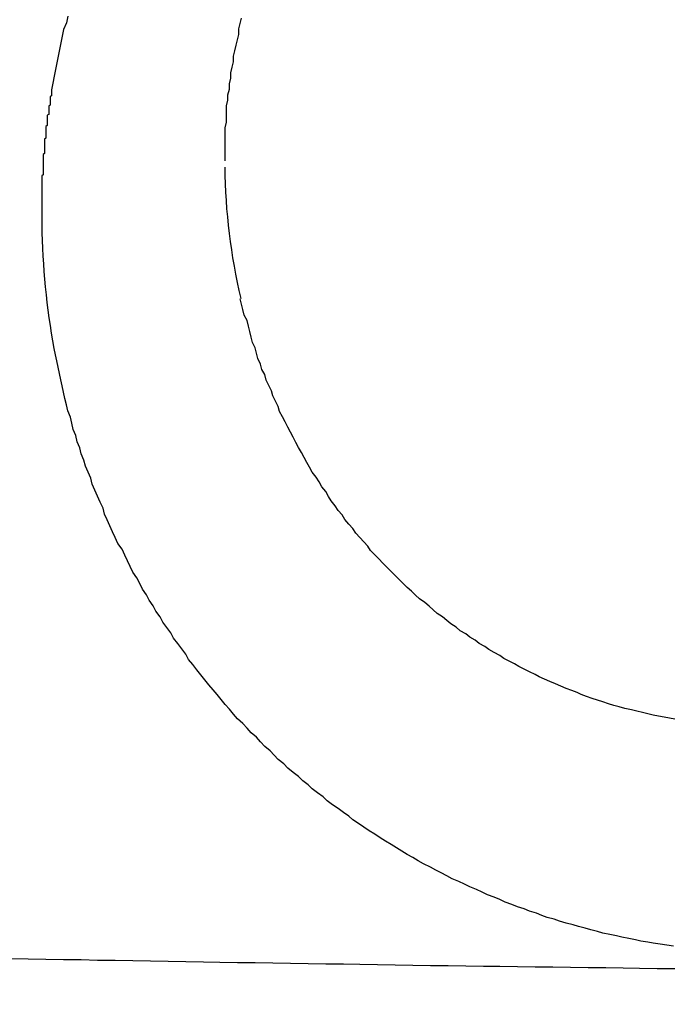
# Model space of a CAD drawing. Header units: millimetres. Extents: x -604189 to 881711, y -381903 to -7297.
# Tile 691 of 1056: x -572273.39 to -572268.6, y -161879.23 to -161871.98. Entities that reach past the tile are written whole.
import ezdxf

# ---------------------------------------------------------------- set-up
doc = ezdxf.new("R2010")
doc.units = ezdxf.units.MM
doc.header["$LTSCALE"] = 100
doc.linetypes.add('0.5_0.5', pattern=[1, 0.5, -0.5])
doc.linetypes.add('ACAD_ISO04W100', pattern=[30.5, 24, -3, 0.5, -3])
doc.layers.get('Defpoints').update_dxf_attribs({"color": 30})
doc.layers.add('OPIS', color=7, linetype='Continuous')
doc.layers.add('strop osie', color=80, linetype='ACAD_ISO04W100', lineweight=5)
doc.styles.get("Standard").update_dxf_attribs({"font": 'romans.shx', "width": 0.5})
doc.dimstyles.new('1 50', dxfattribs={"dimtxt": 150, "dimasz": 80, "dimexe": 1, "dimexo": 1, "dimgap": 20, "dimtad": 1, "dimdec": 0, "dimlfac": 0.1, "dimtxsty": 'Standard', "dimblk": 'ARCHTICK', "dimcen": 200, "dimclrd": 2, "dimadec": 1, "dimazin": 0, "dimtfac": 1, "dimtdec": 0, "dimtmove": 0, "dimatfit": 3, "dimldrblk": 'ARCHTICK', "dimfxl": 120, "dimfxlon": 1, "dimtfill": 1, "dimarcsym": 0})

# ---------------------------------------------------------------- blocks, each defined once
blk = doc.blocks.new('_ArchTick')
at = {"layer": 'strop osie', "color": 0, "const_width": 0.15}
blk.add_lwpolyline([(-0.5, -0.5), (0.5, 0.5)], dxfattribs=at)
blk = doc.blocks.new('*D3294')
at = {"layer": 'Defpoints', "color": 0, "linetype": 'ByBlock', "lineweight": 5, "transparency": 16777216}
for p in [(-595783.1257, -159420.3032), (-593748.9238, -159420.3032), (-552118.9353, -179940.3025)]:
    blk.add_point(p, dxfattribs=at)
at = {"layer": 'OPIS', "color": 0, "linetype": 'Continuous', "lineweight": -2, "transparency": 16777216}
for p, q in [((-595723.1257, -159420.3032), (-595784.1257, -159420.3032)), ((-595723.1257, -179940.3025), (-595784.1257, -179940.3025))]:
    blk.add_line(p, q, dxfattribs=at)
at = {"layer": 'OPIS', "color": 2, "lineweight": -2, "transparency": 16777216}
blk.add_line((-595783.1257, -179940.3025), (-595783.1257, -159420.3032), dxfattribs=at)
at = {"layer": 'OPIS', "color": 2, "linetype": 'ByBlock', "lineweight": -2, "transparency": 16777216, "xscale": 80, "yscale": 80, "zscale": 80}
for p, rotation in [((-595783.1257, -159420.3032), 90), ((-595783.1257, -179940.3025), 270)]:
    blk.add_blockref('_ArchTick', p, dxfattribs=dict(at, rotation=rotation))
at = {"layer": 'OPIS', "color": 0, "linetype": 'ByBlock', "lineweight": 13, "transparency": 16777216, "insert": (-595878.1257, -169680.3029), "char_height": 150, "attachment_point": 5, "rotation": 90, "bg_fill": 3, "box_fill_scale": 1.1, "bg_fill_color": 256, "bg_fill_true_color": 13158600, "bg_fill_transparency": 0}
blk.add_mtext('2052', dxfattribs=at)

msp = doc.modelspace()

# ---------------------------------------------------------------- hatches: boundary and pattern name
at = {"layer": 'OPIS', "linetype": 'ByBlock', "lineweight": 9}
h = msp.add_hatch(dxfattribs=at)
h.set_pattern_fill('ANSI37', color=0, scale=120, angle=45)
h.set_pattern_definition([(90, (-306927.96, 32475.8), (-381, 0), []), (180, (-306927.96, 32475.8), (-6e-14, -381), [])])
h.paths.add_polyline_path([(-564958.9143, -172987.7849), (-564958.9143, -172265.2915), (-565588.9143, -172265.2914), (-565588.9143, -172265.2915), (-565628.9143, -172265.2915), (-565628.9143, -172420.3002), (-565928.9143, -172420.3002), (-565928.9143, -172265.2933), (-565968.9143, -172265.2933), (-566598.9143, -172265.2933), (-566598.9143, -172987.7915, -0.414214), (-566255.9777, -173330.7281, -0.414052), (-566598.725, -173673.6646), (-564960.2013, -173673.6557, -0.413115), (-565301.8509, -173330.7215, -0.414214)])
h.paths.add_polyline_path([(-563317.8525, -172270.2851), (-563958.9143, -172270.2851), (-563958.9143, -172270.2852), (-563998.9143, -172270.2852), (-563998.9143, -172420.3002), (-564288.9143, -172420.3002), (-564288.9143, -172265.2915), (-564328.9143, -172265.2915), (-564958.9143, -172265.2915), (-564958.9143, -172987.7849, -0.414214), (-564615.9777, -173330.7215, -0.414052), (-564958.725, -173673.6581), (-563319.8686, -173673.6588, -0.412493), (-563660.7891, -173330.7281, -0.414214), (-563317.8525, -172987.7915)])
h.paths.add_polyline_path([(-562443.9214, -172420.3002), (-562658.9143, -172420.3002), (-562658.9143, -172270.2852), (-562698.9143, -172270.2852), (-563317.8525, -172270.2851), (-563317.8525, -172987.7915, -0.414214), (-562974.9159, -173330.7281, -0.414052), (-563317.6632, -173673.6646), (-562443.9208, -173685.5043)])
h.paths.add_polyline_path([(-562030.3967, -172946.8353, -0.330214), (-561835.8206, -172684.34, -0.155268), (-561986.9735, -172216.9478, -0.443866), (-562283.9735, -172485.5944), (-562283.9735, -172198.9478), (-562289.8235, -172198.9478), (-562289.8235, -172161.1478), (-562318.9235, -172161.1478), (-562318.9235, -172420.3002), (-562443.9214, -172420.3002), (-562443.9208, -173690.9055), (-562060.9282, -173690.6941), (-562060.9282, -173828.803), (-561442.163, -173828.803), (-561440.5975, -173828.0414), (-561440.5975, -173828.803), (-560917.6142, -173828.803), (-560910.3064, -172420.3002), (-561118.9235, -172420.3002), (-561118.9235, -172161.1478), (-561141.4235, -172161.1478), (-561141.4235, -172207.9478), (-561147.2735, -172207.9478), (-561147.2735, -173026.4977, -0.106281), (-561482.3728, -172966.0639, -0.965528)])
h.paths.add_polyline_path([(-569358.9142, -172147.2979), (-569368.9142, -172147.2979), (-569368.9142, -172152.2979), (-569358.9142, -172420.3002)], flags=16)
h.paths.add_polyline_path([(-569434.4142, -172167.5659), (-569436.6843, -172167.0368, -0.348623), (-569444.4142, -172157.2979, -0.414214), (-569434.4142, -172147.2979), (-569432.9142, -172147.2979), (-569432.9142, -172137.2979), (-569412.9142, -172137.2979), (-569412.9142, -172095.2979), (-569358.9142, -172095.2979), (-569358.9142, -172147.2979), (-569368.9142, -172152.2979)], flags=16)
h.paths.add_polyline_path([(-569444.4142, -172157.2979, -1), (-569424.4142, -172157.2979, -0.414214), (-569434.4142, -172167.2979), (-569434.4142, -172167.5659), (-569432.1441, -172167.0368, -0.482996)], flags=16)
h.paths.add_polyline_path([(-570317.7645, -172888.1592, -1), (-569769.0659, -172888.1592, -1)], flags=16)
h.paths.add_polyline_path([(-566598.9143, -172265.2933), (-567228.9143, -172265.2932), (-567228.9143, -172265.2933), (-567268.9143, -172265.2933), (-567268.9143, -172420.3002), (-567568.9143, -172420.3002), (-567568.9143, -172265.2915), (-567608.9143, -172265.2915), (-568238.9143, -172265.2915), (-568238.9143, -172987.7885, -0.414214), (-567895.9777, -173330.7251, -1), (-568581.8509, -173330.7251, -0.414214), (-568238.9143, -172987.7885), (-568238.9143, -172265.2915), (-568868.9143, -172265.2914), (-568868.9143, -172265.2915), (-568908.9143, -172265.2915), (-568908.9143, -172420.3002), (-569233.9141, -172420.3002), (-569233.9134, -173827.2149), (-569188.9292, -173827.1901), (-569188.9293, -173694.6285), (-566598.725, -173673.6646, -0.414375), (-566941.8509, -173330.7281, -0.414214), (-566598.9143, -172987.7915)])
h.paths.add_polyline_path([(-572120.7861, -158265.6153), (-571320.7905, -158262.9469), (-571633.0051, -158577.2512, -0.297068), (-571469.4557, -158828.2311, -0.419695), (-571748.9289, -159102.5325), (-571748.9289, -159611.059), (-571275.7133, -159611.059), (-571214.4289, -159611.059), (-571192.4289, -159611.059), (-571148.4289, -159611.059), (-571148.4289, -159601.059), (-571085.4289, -159601.059), (-570335.9416, -159605.1091), (-570335.9416, -159420.3032), (-569233.9208, -159420.3032), (-569233.9215, -158097.4441), (-574223.9215, -158097.4441), (-574223.9208, -159420.3032), (-573158.9289, -159420.3032), (-573158.9289, -159611.059), (-573086.9289, -159611.059), (-572477.4289, -159612.0718), (-572477.4289, -159611.059), (-572455.4289, -159611.059), (-572411.4289, -159611.059), (-572411.4289, -159601.059), (-572348.4289, -159601.059), (-571748.9289, -159603.4504), (-571748.9289, -159102.5325, -0.408754), (-572018.1543, -158828.2311, -0.334215), (-571819.7867, -158564.6134)])
h.paths.add_polyline_path([(-571515.0355, -159592.3663), (-571515.3386, -159252.6666), (-571963.1147, -159253.0661), (-571962.8116, -159592.7658)], flags=24)
h.paths.add_polyline_path([(-571705.0614, -158166.8814), (-571705.0614, -157654.1195), (-571945.0614, -157654.1195), (-571945.0614, -158166.8814)], flags=9)
h.paths.add_polyline_path([(-563090.358, -172828.2202), (-563090.6671, -172481.8492), (-563538.4432, -172482.2487), (-563538.1341, -172828.6197)], flags=9)
h.paths.add_polyline_path([(-561529.7772, -172649.9897), (-561530.0862, -172303.6187), (-561977.8623, -172304.0182), (-561977.5533, -172650.3892)], flags=25)
h.paths.add_polyline_path([(-561455.9618, -173757.5308), (-561455.9618, -174270.2927), (-561215.9618, -174270.2927), (-561215.9618, -173757.5308)], flags=9)
h.paths.add_polyline_path([(-569817.151, -172584.6424), (-569817.454, -172244.9427), (-570265.2301, -172245.3422), (-570264.927, -172585.0419)], flags=24)
h.paths.add_polyline_path([(-570193.4152, -172731.4925), (-570193.4152, -173044.8258), (-569893.4152, -173044.8258), (-569893.4152, -172731.4925)], flags=8)
h.paths.add_polyline_path([(-570746.5628, -173757.5308), (-570746.5628, -174270.2927), (-570506.5628, -174270.2927), (-570506.5628, -173757.5308)], flags=9)
h.paths.add_polyline_path([(-570778.7826, -172791.6893), (-570246.6398, -172791.6893), (-570246.6398, -172566.6893), (-570778.7826, -172566.6893)], flags=24)
h.paths.add_polyline_path([(-572214.9647, -173241.7514), (-569885.679, -173241.7514), (-569885.679, -172973.8943), (-572214.9647, -172973.8943)], flags=24)
edge = h.paths.add_edge_path()
edge.add_line((-569358.9142, -172220.2973), (-569358.9142, -171970.3002))
edge.add_line((-569358.9142, -171970.3002), (-572181.9015, -171970.3002))
edge.add_line((-572181.9015, -171970.3002), (-572181.9015, -172095.2979))
edge.add_line((-572181.9015, -172095.2979), (-572109.9015, -172095.2979))
edge.add_line((-572109.9015, -172095.2979), (-572048.617, -172095.2979))
edge.add_line((-572048.617, -172095.2979), (-571561.6859, -172095.2979))
edge.add_line((-571561.6859, -172095.2979), (-571500.4015, -172095.2979))
edge.add_line((-571500.4015, -172095.2979), (-571478.4015, -172095.2979))
edge.add_line((-571478.4015, -172095.2979), (-571456.4015, -172095.2979))
edge.add_line((-571456.4015, -172095.2979), (-571395.117, -172095.2979))
edge.add_line((-571395.117, -172095.2979), (-570908.1987, -172095.2979))
edge.add_line((-570908.1987, -172095.2979), (-570846.9142, -172095.2979))
edge.add_line((-570846.9142, -172095.2979), (-570774.9142, -172095.2979))
edge.add_line((-570774.9142, -172095.2979), (-570728.9142, -172095.2979))
edge.add_line((-570728.9142, -172095.2979), (-570728.9142, -172085.2979))
edge.add_line((-570728.9142, -172085.2979), (-570665.9142, -172085.2979))
edge.add_line((-570665.9142, -172085.2979), (-569465.9142, -172095.2979))
edge.add_line((-569465.9142, -172095.2979), (-570268.581, -172095.2979))
edge.add_line((-570268.581, -172095.2979), (-570268.581, -172119.7979))
edge.add_line((-570268.581, -172119.7979), (-570197.581, -172119.7979))
edge.add_line((-570197.581, -172119.7979), (-569593.1987, -172119.7979))
edge.add_line((-569593.1987, -172119.7979), (-569516.9142, -172119.7979))
edge.add_line((-569516.9142, -172119.7979), (-569516.9142, -172139.7979))
edge.add_line((-569516.9142, -172139.7979), (-569593.1987, -172139.7979))
edge.add_line((-569593.1987, -172139.7979), (-570228.9142, -172139.7979))
edge.add_line((-570228.9142, -172139.7979), (-570268.581, -172139.7979))
edge.add_line((-570268.581, -172139.7979), (-570268.581, -172147.2979))
edge.add_line((-570268.581, -172147.2979), (-570288.581, -172147.2979))
edge.add_line((-570288.581, -172147.2979), (-570367.581, -172147.2979))
edge.add_arc((-570667.4142, -172157.2979), 300, -95.73917, 1.910213, ccw=False)
edge.add_line((-570697.4142, -172455.7941), (-570697.4142, -172167.5659))
edge.add_line((-570697.4142, -172167.5659), (-570772.9142, -172149.9669))
edge.add_line((-570772.9142, -172149.9669), (-570772.9142, -172147.2979))
edge.add_line((-570772.9142, -172147.2979), (-570846.9142, -172147.2979))
edge.add_line((-570846.9142, -172147.2979), (-570908.1987, -172147.2979))
edge.add_line((-570908.1987, -172147.2979), (-571395.117, -172147.2979))
edge.add_line((-571395.117, -172147.2979), (-571456.4015, -172147.2979))
edge.add_line((-571456.4015, -172147.2979), (-571478.4015, -172147.2979))
edge.add_line((-571478.4015, -172147.2979), (-571500.4015, -172147.2979))
edge.add_line((-571500.4015, -172147.2979), (-571561.6859, -172147.2979))
edge.add_line((-571561.6859, -172147.2979), (-572048.617, -172147.2979))
edge.add_line((-572048.617, -172147.2979), (-572109.9015, -172147.2979))
edge.add_line((-572109.9015, -172147.2979), (-572181.9015, -172147.2979))
edge.add_line((-572181.9015, -172147.2979), (-572181.9015, -172420.3002))
edge.add_line((-572181.9015, -172420.3002), (-572288.93, -172420.3002))
edge.add_line((-572288.93, -172420.3002), (-572288.9292, -173828.9012))
edge.add_line((-572288.9292, -173828.9012), (-569233.9134, -173827.2149))
edge.add_line((-569233.9134, -173827.2149), (-569233.9142, -172220.2972))
edge.add_line((-569233.9142, -172220.2972), (-569358.9142, -172220.2973))
at = {"layer": 'OPIS', "linetype": 'ByBlock', "lineweight": 15}
h = msp.add_hatch(dxfattribs=at)
h.set_pattern_fill('ANSI37', color=0, scale=80, angle=45)
h.set_pattern_definition([(90, (-306927.96, 32475.8), (-254, 0), []), (180, (-306927.96, 32475.8), (-3e-14, -254), [])])
h.paths.add_polyline_path([(-559745.6161, -168470.3032), (-559845.6161, -168470.3032), (-559845.6161, -168410.3032), (-559745.6161, -168410.3032), (-559745.6161, -168350.3032), (-560845.6161, -168350.3032), (-560845.6161, -168410.3032), (-560745.6161, -168410.3032), (-560745.6161, -168470.3032, 0.267949), (-560295.6161, -169249.7261), (-560295.6161, -169481.1844, -0.414214), (-559952.6795, -169824.121, -1), (-560638.5527, -169824.121, -0.414214), (-560295.6161, -169481.1844), (-560295.6161, -169249.7261, -0.267949), (-560745.6161, -168470.3032), (-560845.6161, -168470.3032), (-560845.6161, -168350.3032), (-561118.9235, -168350.3032), (-561118.9235, -172095.2912), (-559553.9216, -172095.2896), (-559553.9235, -168350.3032), (-559745.6161, -168350.3032)])
h.paths.add_polyline_path([(-560989.2376, -171970.2882), (-560989.2376, -171369.4302), (-560514.2381, -171369.4302, -0.414232), (-560506.2376, -171377.4302), (-560506.2376, -171961.4357, -0.403374), (-560513.9405, -171969.4302), (-560989.2376, -171969.4302), (-560998.9235, -171970.2883)], flags=16)
h.paths.add_polyline_path([(-560569.2376, -171447.4302), (-560569.2376, -171891.4302, -0.414209), (-560619.2368, -171941.4302), (-560824.2357, -171941.4318, -0.414225), (-560874.2376, -171891.4318), (-560874.2376, -171447.4318, -0.414209), (-560824.2384, -171397.4318), (-560619.238, -171397.4302, -0.414216)], flags=0)
h.paths.add_polyline_path([(-560754.7376, -171692.2717), (-560768.2641, -171689.5342), (-560778.5199, -171674.0914), (-560777.5796, -171669.433), (-560791.3376, -171669.433), (-560788.5131, -171683.4206), (-560780.6181, -171695.3108), (-560768.7278, -171703.2059), (-560754.7376, -171706.0309)], flags=0)
h.paths.add_polyline_path([(-560926.5376, -171669.4319), (-560944.0375, -171669.4319), (-560944.0376, -171669.4319), (-560938.9119, -171681.8063), (-560926.5376, -171686.9319)], flags=0)
h.paths.add_polyline_path([(-559553.9256, -164304.9199), (-559553.9257, -164080.3032), (-560998.9235, -164080.3032), (-560998.9235, -164130.3032), (-561051.7578, -164130.3032), (-561051.7578, -164230.3032), (-561112.4092, -164230.3032), (-561118.2586, -165128.2363), (-561111.7578, -165130.3032), (-561051.7578, -165130.3032), (-561051.7578, -165230.3032), (-560998.9235, -165230.3032), (-560998.9235, -165930.3032), (-560968.9235, -165930.3032), (-559691.7578, -165930.3032), (-559691.7578, -166884.9244, -0.259771), (-560368.4683, -166480.3032), (-560576.7808, -166480.3032, -0.694758), (-561118.9235, -166682.1405), (-561118.9235, -167150.3032), (-559553.9241, -167150.3032), (-559553.9249, -165742.5853, -0.501722), (-560517.8869, -165023.7527, -0.501722)])
h.paths.add_polyline_path([(-561051.7578, -166930.3032), (-561051.7578, -167030.3032), (-561111.7578, -167030.3032), (-561111.7578, -166930.3032)], flags=16)
h.paths.add_polyline_path([(-559553.9256, -164304.9199, 0.501722), (-560517.8869, -165023.7527, 0.501722), (-559553.9249, -165742.5853)], flags=17)
h.paths.add_polyline_path([(-559017.8869, -165023.7527, 0.331805), (-559553.9256, -164304.9199), (-559553.9249, -165742.5853, 0.331804)], flags=17)
h.paths.add_polyline_path([(-558393.9201, -165930.3032), (-559553.9248, -165930.3032), (-559553.9242, -167030.3032), (-558393.9201, -167030.3032)])
edge = h.paths.add_edge_path(flags=16)
edge.add_ellipse((-558869.2567, -166529.0581), major_axis=(0, 174.9447), ratio=0.83560798, start_angle=0, end_angle=180, ccw=False)
edge.add_line((-558869.0233, -166354.0889), (-558868.8365, -166354.1133))
edge.add_line((-558868.8365, -166354.1133), (-558551.7582, -166354.1133))
edge.add_ellipse((-558534.0421, -166361.1263), major_axis=(0, 22.0682), ratio=0.9052568, start_angle=0, end_angle=83.73181, ccw=False)
edge.add_line((-558534.0421, -166339.0581), (-558415.4419, -166339.0581))
edge.add_line((-558415.4419, -166339.0581), (-558415.4419, -166719.058))
edge.add_line((-558415.4419, -166719.058), (-558534.0421, -166719.058))
edge.add_ellipse((-558534.0421, -166696.9898), major_axis=(0, 22.0682), ratio=0.9052568, start_angle=108.52912, end_angle=180, ccw=False)
edge.add_line((-558552.9839, -166704.0028), (-558869.2567, -166704.0028))
edge = h.paths.add_edge_path(flags=16)
edge.add_ellipse((-558655.1487, -165473.0705), major_axis=(119.5767, 0), ratio=0.97546159, start_angle=134.53493, end_angle=225.46507, ccw=False)
edge.add_ellipse((-558571.3619, -165553.0941), major_axis=(-236.8278, 0), ratio=0.97546159, start_angle=293.077059, end_angle=315.064585, ccw=False)
edge.add_ellipse((-558581.1214, -165519.0637), major_axis=(-200.9624, 0), ratio=0.97546159, start_angle=268.869132, end_angle=294.416017, ccw=False)
edge.add_line((-558577.1552, -165323.0707), (-558434.7252, -165323.0707))
edge.add_line((-558434.7252, -165323.0707), (-558434.7252, -165623.0703))
edge.add_line((-558434.7252, -165623.0703), (-558577.1552, -165623.0703))
edge.add_ellipse((-558581.1214, -165427.0774), major_axis=(200.9624, 0), ratio=0.97546159, start_angle=245.583983, end_angle=271.130868, ccw=False)
edge.add_ellipse((-558571.3619, -165393.0469), major_axis=(-236.8278, 0), ratio=0.97546159, start_angle=404.935415, end_angle=426.922941, ccw=False)
h.paths.add_polyline_path([(-559691.7578, -166075.3032), (-560476.9877, -166075.3032, 0.131652), (-560368.4683, -166480.3032), (-559691.7578, -166480.3032)], flags=17)
h.paths.add_polyline_path([(-560476.9877, -166075.3032), (-559691.7578, -166075.3032), (-559691.7578, -165930.3032), (-560991.7578, -165930.3032), (-561051.7578, -165930.3032), (-561051.7578, -166030.3032), (-561118.9235, -166030.3032), (-561118.9235, -166278.4659, -0.694758), (-560576.7808, -166480.3032), (-560368.4683, -166480.3032, -0.131652)], flags=17)
h.paths.add_polyline_path([(-571773.9197, -161590.5433), (-574108.1879, -161590.5433), (-574098.9171, -166615.2859), (-571773.9197, -166615.2837)])
h.paths.add_polyline_path([(-559933.2163, -164919.2007), (-558639.2026, -164919.2007), (-558639.2026, -164793.3399), (-559933.2163, -164793.3399)], flags=25)
h.paths.add_polyline_path([(-560038.7197, -166687.5881), (-559732.9898, -166687.5881), (-559732.9898, -166284.5895), (-560038.7197, -166284.5895)], flags=25)
h.paths.add_polyline_path([(-559928.8713, -165007.0998), (-559413.7498, -165007.0998), (-559413.7498, -164907.7601), (-559928.8713, -164907.7601)], flags=9)
h.paths.add_polyline_path([(-559933.2163, -164919.2007), (-558639.2026, -164919.2007), (-558639.2026, -164793.3399), (-559933.2163, -164793.3399)], flags=25)
h.paths.add_polyline_path([(-560330.8592, -165014.5781), (-559994.1825, -165014.5781), (-559994.1825, -164899.1947), (-560330.8592, -164899.1947)], flags=24)
h.paths.add_polyline_path([(-560290.2043, -164902.8369), (-560108.3543, -164902.8369), (-560108.3543, -164804.8069), (-560290.2043, -164804.8069)], flags=24)
h.paths.add_polyline_path([(-560498.8656, -166997.3416), (-559983.7441, -166997.3416), (-559983.7441, -166898.0019), (-560498.8656, -166898.0019)], flags=24)
h.paths.add_polyline_path([(-560498.7904, -166887.3416), (-559655.7235, -166887.3416), (-559655.7235, -166788.0019), (-560498.7904, -166788.0019)], flags=24)
h.paths.add_polyline_path([(-560900.8535, -167004.8199), (-560564.1768, -167004.8199), (-560564.1768, -166889.4365), (-560900.8535, -166889.4365)], flags=24)
h.paths.add_polyline_path([(-560860.1986, -166893.0787), (-560678.3486, -166893.0787), (-560678.3486, -166795.0487), (-560860.1986, -166795.0487)], flags=24)
h.paths.add_polyline_path([(-560525.1681, -170610.564), (-560010.0466, -170610.564), (-560010.0466, -170511.2243), (-560525.1681, -170511.2243)], flags=24)
h.paths.add_polyline_path([(-560529.5131, -170522.665), (-559444.307, -170522.665), (-559444.307, -170396.8042), (-560529.5131, -170396.8042)], flags=9)
h.paths.add_polyline_path([(-560927.156, -170618.0423), (-560590.4793, -170618.0423), (-560590.4793, -170502.659), (-560927.156, -170502.659)], flags=24)
h.paths.add_polyline_path([(-560886.5011, -170506.3012), (-560704.6511, -170506.3012), (-560704.6511, -170408.2712), (-560886.5011, -170408.2712)], flags=24)
h.paths.add_polyline_path([(-560065.2995, -168940.3582), (-560065.2995, -168600.6584), (-560513.0758, -168600.6584), (-560513.0758, -168940.3582)], flags=24)
h.paths.add_polyline_path([(-559111.5256, -164087.3863), (-558760.9896, -164087.3863), (-558760.8154, -164093.1916), (-558760.6443, -164098.997), (-558760.4763, -164104.8025), (-558760.3114, -164110.6081), (-558760.1497, -164116.4138), (-558759.991, -164122.2195), (-558759.8355, -164128.0254), (-558759.683, -164133.8313), (-558759.5337, -164139.6373), (-558759.3874, -164145.4434), (-558759.2442, -164151.2496), (-558759.1041, -164157.0558), (-558758.9671, -164162.8622), (-558758.8332, -164168.6685), (-558758.7024, -164174.475), (-558758.5746, -164180.2815), (-558758.4499, -164186.0881), (-558758.3283, -164191.8948), (-558758.2098, -164197.7015), (-558758.0943, -164203.5083), (-558757.9818, -164209.3151), (-558757.8725, -164215.122), (-558757.7661, -164220.929), (-558757.6628, -164226.736), (-558757.5626, -164232.5431), (-558757.4654, -164238.3502), (-558757.3712, -164244.1574), (-558757.2801, -164249.9646), (-558757.1919, -164255.7719), (-558757.1068, -164261.5792), (-558757.0248, -164267.3865), (-558756.9458, -164273.1939), (-558756.8699, -164279.0014), (-558756.7972, -164284.8089), (-558756.7276, -164290.6164), (-558756.6612, -164296.4239), (-558756.5981, -164302.2315), (-558756.5382, -164308.0392), (-558756.4815, -164313.8468), (-558756.4282, -164319.6545), (-558756.3782, -164325.4622), (-558756.3315, -164331.2699), (-558756.2883, -164337.0777), (-558756.2484, -164342.8855), (-558756.2118, -164348.6933), (-558756.1781, -164354.5011), (-558756.1471, -164360.309), (-558756.1182, -164366.1168), (-558756.0913, -164371.9247), (-558756.066, -164377.7326), (-558756.0419, -164383.5405), (-558756.0201, -164389.3484), (-558756.0043, -164395.1563), (-558755.9986, -164400.9642), (-558756.0069, -164406.7722), (-558756.0313, -164412.5801), (-558756.0727, -164418.3878), (-558756.1321, -164424.1955), (-558756.2103, -164430.0028), (-558756.3078, -164435.8099), (-558756.4249, -164441.6166), (-558756.5621, -164447.4229), (-558756.7197, -164453.2287), (-558756.8982, -164459.0339), (-558757.098, -164464.8385), (-558757.3197, -164470.6423), (-558757.5651, -164476.4453), (-558757.8369, -164482.2469), (-558758.1378, -164488.0471), (-558758.4702, -164493.8454), (-558758.8369, -164499.6416), (-558759.2405, -164505.4354), (-558759.6838, -164511.2264), (-558760.1745, -164517.0136), (-558760.7255, -164522.7951), (-558761.3496, -164528.5691), (-558762.0603, -164534.3333), (-558762.8742, -164540.0838), (-558763.8091, -164545.8157), (-558764.8827, -164551.5243), (-558766.1165, -164557.2013), (-558767.5383, -164562.8323), (-558769.1771, -164568.402), (-558771.0625, -164573.8941), (-558773.2333, -164579.28), (-558775.7351, -164584.5205), (-558778.6098, -164589.5655), (-558781.8966, -164594.3536), (-558785.6282, -164598.7982), (-558789.8079, -164602.8267), (-558794.3738, -164606.4129), (-558799.2553, -164609.5564), (-558804.3822, -164612.2836), (-558809.6945, -164614.6285), (-558815.1428, -164616.63), (-558820.6944, -164618.3259), (-558826.3252, -164619.7535), (-558832.0112, -164620.9496), (-558837.7322, -164621.9498), (-558843.479, -164622.7861), (-558849.2444, -164623.4899), (-558855.0211, -164624.092), (-558860.8052, -164624.6116), (-558866.5954, -164625.0558), (-558872.3908, -164625.4311), (-558878.1904, -164625.7436), (-558883.9932, -164625.9992), (-558889.7982, -164626.2039), (-558895.6045, -164626.3635), (-558901.4113, -164626.4837), (-558907.2185, -164626.5703), (-558913.026, -164626.6286), (-558918.8337, -164626.6643), (-558924.6416, -164626.6829), (-558930.4496, -164626.69), (-558936.2576, -164626.6911), (-558941.5211, -164626.6903), (-558946.7847, -164626.6852), (-558952.0483, -164626.6715), (-558957.3117, -164626.645), (-558962.575, -164626.6016), (-558967.8379, -164626.537), (-558973.1003, -164626.447), (-558978.3622, -164626.3275), (-558983.6233, -164626.1742), (-558988.8833, -164625.9829), (-558994.1416, -164625.7497), (-558999.3976, -164625.4704), (-559004.6507, -164625.1407), (-559009.9001, -164624.756), (-559015.1446, -164624.3114), (-559020.3833, -164623.802), (-559025.6144, -164623.2197), (-559030.834, -164622.543), (-559036.0369, -164621.7475), (-559041.2162, -164620.8117), (-559046.3638, -164619.7132), (-559051.4663, -164618.4241), (-559056.5084, -164616.9152), (-559061.4697, -164615.1596), (-559066.3259, -164613.1306), (-559071.0433, -164610.7989), (-559075.5827, -164608.1366), (-559079.8942, -164605.1211), (-559083.9247, -164601.7377), (-559087.6216, -164597.9954), (-559090.9448, -164593.9181), (-559093.9051, -164589.5659), (-559096.5268, -164585.003), (-559098.8391, -164580.2753), (-559100.8727, -164575.4217), (-559102.6616, -164570.4717), (-559104.2381, -164565.4504), (-559105.625, -164560.3732), (-559106.8432, -164555.253), (-559107.9147, -164550.0999), (-559108.8603, -164544.9227), (-559109.6947, -164539.7262), (-559110.4308, -164534.5143), (-559111.0819, -164529.2909), (-559111.6605, -164524.0593), (-559112.1765, -164518.8213), (-559112.6393, -164513.5782), (-559113.0584, -164508.3314), (-559113.442, -164503.0819), (-559113.7937, -164497.8303), (-559114.1161, -164492.5768), (-559114.4116, -164487.3217), (-559114.6825, -164482.0653), (-559114.9304, -164476.8077), (-559115.1568, -164471.5491), (-559115.3631, -164466.2897), (-559115.5507, -164461.0296), (-559115.7201, -164455.7689), (-559115.8719, -164450.5077), (-559116.0067, -164445.2459), (-559116.1249, -164439.9838), (-559116.2269, -164434.7214), (-559116.3128, -164429.4586), (-559116.383, -164424.1957), (-559116.4377, -164418.9325), (-559116.4775, -164413.6692), (-559116.5031, -164408.4059), (-559116.5152, -164403.1424), (-559116.515, -164397.879), (-559116.5049, -164392.6156), (-559116.488, -164387.3522), (-559116.4673, -164382.0887), (-559116.4453, -164376.8253), (-559116.4222, -164371.5619), (-559116.3978, -164366.2985), (-559116.3718, -164361.0352), (-559116.344, -164355.7718), (-559116.3141, -164350.5084), (-559116.2819, -164345.2451), (-559116.2472, -164339.9818), (-559116.2097, -164334.7185), (-559116.1693, -164329.4552), (-559116.1262, -164324.1919), (-559116.0804, -164318.9287), (-559116.0318, -164313.6655), (-559115.9805, -164308.4023), (-559115.9265, -164303.1391), (-559115.8698, -164297.876), (-559115.8105, -164292.6129), (-559115.7486, -164287.3498), (-559115.6841, -164282.0868), (-559115.617, -164276.8237), (-559115.5473, -164271.5608), (-559115.4751, -164266.2978), (-559115.4004, -164261.0349), (-559115.3232, -164255.772), (-559115.2436, -164250.5092), (-559115.1614, -164245.2464), (-559115.0768, -164239.9836), (-559114.9897, -164234.7209), (-559114.9001, -164229.4582), (-559114.808, -164224.1955), (-559114.7134, -164218.9329), (-559114.6163, -164213.6704), (-559114.5167, -164208.4079), (-559114.4146, -164203.1454), (-559114.3099, -164197.883), (-559114.2028, -164192.6207), (-559114.0931, -164187.3584), (-559113.9808, -164182.0961), (-559113.8661, -164176.834), (-559113.7488, -164171.5718), (-559113.6289, -164166.3097), (-559113.5065, -164161.0477), (-559113.3815, -164155.7858), (-559113.254, -164150.5239), (-559113.124, -164145.262), (-559112.9914, -164140.0003), (-559112.8563, -164134.7385), (-559112.7186, -164129.4769), (-559112.5783, -164124.2153), (-559112.4356, -164118.9538), (-559112.2903, -164113.6924), (-559112.1424, -164108.431), (-559111.992, -164103.1697), (-559111.8391, -164097.9085), (-559111.6836, -164092.6474)])
edge = h.paths.add_edge_path()
edge.add_line((-558393.9201, -164080.3032), (-559553.9257, -164080.3032))
edge.add_line((-559553.9257, -164080.3032), (-559553.9256, -164304.9199))
edge.add_arc((-559767.8869, -165023.7527), 750, 0, 73.4243141, ccw=False)
edge.add_arc((-559767.8869, -165023.7527), 750, -73.424255, 0, ccw=False)
edge.add_line((-559553.9249, -165742.5853), (-559553.9248, -165830.3032))
edge.add_line((-559553.9248, -165830.3032), (-558393.9201, -165830.3032))
edge.add_line((-558393.9201, -165830.3032), (-558393.9201, -164080.3032))

# ---------------------------------------------------------------- next in the draw order: dimensions: what is measured, and where the dimension line sits
at = {"layer": 'OPIS', "color": 0, "linetype": 'ByBlock', "lineweight": 13}
dim = msp.add_linear_dim(base=(-595783.1257, -159420.3032), p1=(-552118.9353, -179940.3025), p2=(-593748.9238, -159420.3032), angle=90, dimstyle='1 50', override={"dimtmove": 1, "dimfxl": 60, "dimarcsym": 1}, dxfattribs=at)
dim.commit()
dim.dimension.update_dxf_attribs({"geometry": '*D3294', "text_midpoint": (-595878.1257, -169680.3029)})

# ---------------------------------------------------------------- next in the draw order: hatches: boundary and pattern name
at = {"layer": 'OPIS', "linetype": '0.5_0.5', "lineweight": 13}
h = msp.add_hatch(dxfattribs=at)
h.set_pattern_fill('ANSI37', color=0, scale=130)
h.set_pattern_definition([(45, (-597218.54, 256668.8), (-291.85832, 291.85832), []), (135, (-597218.54, 256668.8), (-291.85832, -291.85832), [])])
edge = h.paths.add_edge_path(flags=16)
edge.add_line((-570958.9159, -168985.2814), (-571058.9159, -168985.2814))
edge.add_line((-571058.9159, -168985.2814), (-572598.9159, -168985.2814))
edge.add_line((-572598.9159, -168985.2814), (-572598.9151, -170470.3002))
edge.add_line((-572598.9151, -170470.3002), (-570825.7626, -170470.3002))
edge.add_arc((-570508.9159, -170339.0992), 342.9366, 180, 202.49364, ccw=False)
edge.add_arc((-570508.9159, -170339.0992), 342.9366, 90, 180, ccw=False)
edge.add_line((-570508.9159, -169996.1626), (-570508.9159, -169764.7043))
edge.add_arc((-570058.9159, -168985.2814), 900, 180.0000001, 240, ccw=False)
edge = h.paths.add_edge_path(flags=17)
edge.add_line((-569358.9153, -170085.2814), (-569358.9159, -168985.2814))
edge.add_line((-569358.9159, -168985.2814), (-569358.9169, -168985.2814))
edge.add_line((-569358.9169, -168985.2814), (-569958.9159, -168985.2814))
edge.add_line((-569958.9159, -168985.2814), (-570058.9159, -168985.2814))
edge.add_line((-570058.9159, -168985.2814), (-570058.9159, -168925.2814))
edge.add_line((-570058.9159, -168925.2814), (-569958.9159, -168925.2814))
edge.add_line((-569958.9159, -168925.2814), (-569958.9159, -168865.2814))
edge.add_line((-569958.9159, -168865.2814), (-569358.9159, -168865.2814))
edge.add_line((-569358.9159, -168865.2814), (-569358.9169, -166865.2814))
edge.add_line((-569358.9169, -166865.2814), (-574098.917, -166865.2859))
edge.add_line((-574098.917, -166865.2859), (-574098.9143, -171970.3002))
edge.add_line((-574098.9143, -171970.3002), (-572608.9134, -171970.3002))
edge.add_line((-572608.9134, -171970.3002), (-571504.9134, -170590.3002))
edge.add_line((-571504.9134, -170590.3002), (-572718.915, -170590.3002))
edge.add_line((-572718.915, -170590.3002), (-572718.9159, -168865.2814))
edge.add_line((-572718.9159, -168865.2814), (-571058.9159, -168865.2814))
edge.add_line((-571058.9159, -168865.2814), (-571058.9159, -168925.2814))
edge.add_line((-571058.9159, -168925.2814), (-570958.9159, -168925.2814))
edge.add_line((-570958.9159, -168925.2814), (-570958.9159, -168985.2814))
edge.add_arc((-570058.9159, -168985.2814), 900, 180, 240)
edge.add_line((-570508.9159, -169764.7043), (-570508.9159, -169996.1626))
edge.add_arc((-570508.9159, -170339.0992), 342.9366, 0, 90, ccw=False)
edge.add_arc((-570508.9159, -170339.0992), 342.9366, 208.979889, 360, ccw=False)
edge.add_line((-570808.9134, -170505.2529), (-570808.9134, -171171.0862))
edge.add_arc((-570808.9134, -171220.3002), 49.214, 0, 90, ccw=False)
edge.add_arc((-570808.9134, -171220.3002), 49.214, 270, 360, ccw=False)
edge.add_line((-570808.9134, -171269.5142), (-570808.9134, -171970.3002))
edge.add_line((-570808.9134, -171970.3002), (-569358.9143, -171970.3002))
edge.add_line((-569358.9143, -171970.3002), (-569358.9153, -170085.2814))
h.paths.add_polyline_path([(-561118.9235, -159870.3032), (-590334.6553, -159870.3032), (-590334.6553, -161470.3032), (-562318.9235, -161470.3032), (-562318.9235, -172095.2924), (-561118.9235, -172095.2912), (-561118.9235, -168350.3032), (-552073.9191, -168350.3032), (-552073.9198, -167150.3032), (-561118.9235, -167150.3032)])
h.paths.add_polyline_path([(-572856.9268, -169813.6802), (-569451.0696, -169813.6802), (-569451.0696, -169408.6802), (-572856.9268, -169408.6802)], flags=16)

# ---------------------------------------------------------------- next in the draw order: linework, layer by layer
at = {"color": 0, "linetype": 'ByBlock'}
for points in [[(-572271.8799, -161873.0713, 0.055374), (-572271.7618, -161874.0384)], [(-572273.2266, -161873.4961, 0.040897), (-572273.1382, -161874.4055)]]:
    msp.add_lwpolyline(points, format="xyb", dxfattribs=at)
at = {"color": 0}
for points in [[(-572273.036, -161871.9582, 0), (-572273.046, -161872.0072, 0), (-572273.066, -161872.0562, 0), (-572273.076, -161872.1052, 0), (-572273.086, -161872.1542, 0), (-572273.096, -161872.2032, 0), (-572273.106, -161872.2532, 0), (-572273.116, -161872.3022, 0), (-572273.126, -161872.3522, 0), (-572273.136, -161872.4012, 0), (-572273.146, -161872.4512, 0), (-572273.156, -161872.5002, 0)], [(-572271.876, -161873.0242, 0), (-572271.876, -161872.9842, 0), (-572271.876, -161872.9432, 0), (-572271.876, -161872.9032, 0), (-572271.876, -161872.8622, 0), (-572271.876, -161872.8212, 0), (-572271.876, -161872.7812, 0), (-572271.866, -161872.7402, 0), (-572271.866, -161872.7002, 0), (-572271.866, -161872.6592, 0), (-572271.866, -161872.6182, 0), (-572271.856, -161872.5782, 0), (-572271.856, -161872.5372, 0), (-572271.846, -161872.4972, 0), (-572271.846, -161872.4562, 0), (-572271.836, -161872.4152, 0), (-572271.836, -161872.3752, 0), (-572271.826, -161872.3352, 0), (-572271.816, -161872.2942, 0), (-572271.816, -161872.2542, 0), (-572271.806, -161872.2132, 0), (-572271.796, -161872.1732, 0), (-572271.786, -161872.1332, 0), (-572271.776, -161872.0932, 0), (-572271.776, -161872.0532, 0), (-572271.766, -161872.0132, 0), (-572271.756, -161871.9732, 0)], [(-572273.156, -161872.5002, 0), (-572273.156, -161872.5072, 0), (-572273.156, -161872.5132, 0), (-572273.156, -161872.5192, 0), (-572273.156, -161872.5252, 0), (-572273.156, -161872.5322, 0), (-572273.156, -161872.5382, 0), (-572273.156, -161872.5442, 0), (-572273.166, -161872.5502, 0), (-572273.166, -161872.5572, 0), (-572273.166, -161872.5632, 0), (-572273.166, -161872.5692, 0), (-572273.166, -161872.5752, 0), (-572273.166, -161872.5822, 0), (-572273.166, -161872.5882, 0), (-572273.166, -161872.5942, 0), (-572273.166, -161872.6002, 0), (-572273.166, -161872.6072, 0), (-572273.166, -161872.6132, 0), (-572273.176, -161872.6192, 0), (-572273.176, -161872.6262, 0), (-572273.176, -161872.6322, 0), (-572273.176, -161872.6382, 0), (-572273.176, -161872.6442, 0), (-572273.176, -161872.6512, 0), (-572273.176, -161872.6572, 0), (-572273.176, -161872.6632, 0), (-572273.176, -161872.6692, 0), (-572273.176, -161872.6762, 0), (-572273.176, -161872.6822, 0), (-572273.186, -161872.6882, 0), (-572273.186, -161872.6942, 0), (-572273.186, -161872.7012, 0), (-572273.186, -161872.7072, 0), (-572273.186, -161872.7132, 0), (-572273.186, -161872.7192, 0), (-572273.186, -161872.7262, 0), (-572273.186, -161872.7322, 0), (-572273.186, -161872.7382, 0), (-572273.186, -161872.7442, 0), (-572273.186, -161872.7512, 0), (-572273.186, -161872.7572, 0), (-572273.186, -161872.7632, 0), (-572273.196, -161872.7702, 0), (-572273.196, -161872.7762, 0), (-572273.196, -161872.7822, 0), (-572273.196, -161872.7882, 0), (-572273.196, -161872.7952, 0), (-572273.196, -161872.8012, 0), (-572273.196, -161872.8072, 0), (-572273.196, -161872.8132, 0), (-572273.196, -161872.8202, 0), (-572273.196, -161872.8262, 0), (-572273.196, -161872.8322, 0), (-572273.196, -161872.8382, 0), (-572273.196, -161872.8452, 0), (-572273.196, -161872.8512, 0), (-572273.196, -161872.8572, 0), (-572273.206, -161872.8642, 0), (-572273.206, -161872.8702, 0), (-572273.206, -161872.8762, 0), (-572273.206, -161872.8822, 0), (-572273.206, -161872.8892, 0), (-572273.206, -161872.8952, 0), (-572273.206, -161872.9012, 0), (-572273.206, -161872.9072, 0), (-572273.206, -161872.9142, 0), (-572273.206, -161872.9202, 0), (-572273.206, -161872.9262, 0), (-572273.206, -161872.9332, 0), (-572273.206, -161872.9392, 0), (-572273.206, -161872.9452, 0), (-572273.206, -161872.9512, 0), (-572273.206, -161872.9582, 0), (-572273.206, -161872.9642, 0), (-572273.206, -161872.9702, 0), (-572273.216, -161872.9762, 0), (-572273.216, -161872.9832, 0), (-572273.216, -161872.9892, 0), (-572273.216, -161872.9952, 0), (-572273.216, -161873.0022, 0), (-572273.216, -161873.0082, 0), (-572273.216, -161873.0142, 0), (-572273.216, -161873.0202, 0), (-572273.216, -161873.0272, 0), (-572273.216, -161873.0332, 0), (-572273.216, -161873.0392, 0), (-572273.216, -161873.0452, 0), (-572273.216, -161873.0522, 0), (-572273.216, -161873.0582, 0), (-572273.216, -161873.0642, 0), (-572273.216, -161873.0702, 0), (-572273.216, -161873.0772, 0), (-572273.216, -161873.0832, 0), (-572273.216, -161873.0892, 0), (-572273.216, -161873.0962, 0), (-572273.216, -161873.1022, 0), (-572273.216, -161873.1082, 0), (-572273.216, -161873.1142, 0), (-572273.216, -161873.1212, 0), (-572273.216, -161873.1272, 0), (-572273.226, -161873.1332, 0), (-572273.226, -161873.1392, 0), (-572273.226, -161873.1462, 0), (-572273.226, -161873.1522, 0), (-572273.226, -161873.1582, 0), (-572273.226, -161873.1642, 0), (-572273.226, -161873.1712, 0), (-572273.226, -161873.1772, 0), (-572273.226, -161873.1832, 0), (-572273.226, -161873.1902, 0), (-572273.226, -161873.1962, 0), (-572273.226, -161873.2022, 0), (-572273.226, -161873.2082, 0), (-572273.226, -161873.2152, 0), (-572273.226, -161873.2212, 0), (-572273.226, -161873.2272, 0), (-572273.226, -161873.2332, 0), (-572273.226, -161873.2402, 0), (-572273.226, -161873.2462, 0), (-572273.226, -161873.2522, 0), (-572273.226, -161873.2582, 0), (-572273.226, -161873.2652, 0), (-572273.226, -161873.2712, 0), (-572273.226, -161873.2772, 0), (-572273.226, -161873.2832, 0), (-572273.226, -161873.2902, 0), (-572273.226, -161873.2962, 0), (-572273.226, -161873.3022, 0), (-572273.226, -161873.3082, 0), (-572273.226, -161873.3152, 0), (-572273.226, -161873.3212, 0), (-572273.226, -161873.3272, 0), (-572273.226, -161873.3342, 0), (-572273.226, -161873.3402, 0), (-572273.226, -161873.3462, 0), (-572273.226, -161873.3522, 0), (-572273.226, -161873.3592, 0), (-572273.226, -161873.3652, 0), (-572273.226, -161873.3712, 0), (-572273.226, -161873.3772, 0), (-572273.226, -161873.3842, 0), (-572273.226, -161873.3902, 0), (-572273.226, -161873.3962, 0), (-572273.226, -161873.4022, 0), (-572273.226, -161873.4092, 0), (-572273.226, -161873.4152, 0), (-572273.226, -161873.4212, 0), (-572273.226, -161873.4272, 0), (-572273.226, -161873.4332, 0), (-572273.226, -161873.4402, 0), (-572273.226, -161873.4462, 0), (-572273.226, -161873.4522, 0), (-572273.226, -161873.4582, 0), (-572273.226, -161873.4652, 0), (-572273.226, -161873.4712, 0), (-572273.226, -161873.4772, 0), (-572273.226, -161873.4832, 0), (-572273.226, -161873.4902, 0), (-572273.226, -161873.4962, 0)], [(-572268.566, -161877.1352, 0), (-572268.606, -161877.1282, 0), (-572268.646, -161877.1202, 0), (-572268.686, -161877.1132, 0), (-572268.726, -161877.1042, 0), (-572268.766, -161877.0952, 0), (-572268.806, -161877.0862, 0), (-572268.846, -161877.0762, 0), (-572268.886, -161877.0662, 0), (-572268.936, -161877.0552, 0), (-572268.976, -161877.0442, 0), (-572269.016, -161877.0332, 0), (-572269.056, -161877.0212, 0), (-572269.096, -161877.0082, 0), (-572269.136, -161876.9952, 0), (-572269.176, -161876.9822, 0), (-572269.216, -161876.9682, 0), (-572269.256, -161876.9532, 0), (-572269.286, -161876.9392, 0), (-572269.326, -161876.9232, 0), (-572269.366, -161876.9082, 0), (-572269.406, -161876.8922, 0), (-572269.446, -161876.8752, 0), (-572269.486, -161876.8582, 0), (-572269.526, -161876.8412, 0), (-572269.566, -161876.8232, 0), (-572269.596, -161876.8052, 0), (-572269.636, -161876.7862, 0), (-572269.676, -161876.7672, 0), (-572269.716, -161876.7472, 0), (-572269.746, -161876.7282, 0), (-572269.786, -161876.7072, 0), (-572269.826, -161876.6872, 0), (-572269.856, -161876.6662, 0), (-572269.896, -161876.6442, 0), (-572269.936, -161876.6222, 0), (-572269.966, -161876.6002, 0), (-572270.006, -161876.5772, 0), (-572270.036, -161876.5542, 0), (-572270.076, -161876.5312, 0), (-572270.106, -161876.5072, 0), (-572270.146, -161876.4832, 0), (-572270.176, -161876.4582, 0), (-572270.216, -161876.4332, 0), (-572270.246, -161876.4082, 0), (-572270.276, -161876.3822, 0), (-572270.316, -161876.3562, 0), (-572270.346, -161876.3302, 0), (-572270.376, -161876.3032, 0), (-572270.406, -161876.2762, 0), (-572270.446, -161876.2482, 0), (-572270.476, -161876.2212, 0), (-572270.506, -161876.1922, 0), (-572270.536, -161876.1642, 0), (-572270.566, -161876.1352, 0), (-572270.596, -161876.1062, 0), (-572270.626, -161876.0762, 0), (-572270.656, -161876.0472, 0), (-572270.686, -161876.0162, 0), (-572270.716, -161875.9862, 0), (-572270.746, -161875.9552, 0), (-572270.776, -161875.9242, 0), (-572270.806, -161875.8932, 0), (-572270.826, -161875.8612, 0), (-572270.856, -161875.8292, 0), (-572270.886, -161875.7972, 0), (-572270.916, -161875.7642, 0), (-572270.936, -161875.7312, 0), (-572270.966, -161875.6982, 0), (-572270.996, -161875.6652, 0), (-572271.016, -161875.6312, 0), (-572271.046, -161875.5972, 0), (-572271.066, -161875.5632, 0), (-572271.096, -161875.5282, 0), (-572271.116, -161875.4942, 0), (-572271.136, -161875.4592, 0), (-572271.166, -161875.4232, 0), (-572271.186, -161875.3882, 0), (-572271.206, -161875.3522, 0), (-572271.236, -161875.3162, 0), (-572271.256, -161875.2802, 0), (-572271.276, -161875.2442, 0), (-572271.296, -161875.2072, 0), (-572271.316, -161875.1712, 0), (-572271.336, -161875.1342, 0), (-572271.356, -161875.0972, 0), (-572271.376, -161875.0592, 0), (-572271.396, -161875.0222, 0), (-572271.416, -161874.9842, 0), (-572271.436, -161874.9462, 0), (-572271.456, -161874.9082, 0), (-572271.476, -161874.8702, 0), (-572271.486, -161874.8322, 0), (-572271.506, -161874.7932, 0), (-572271.526, -161874.7542, 0), (-572271.536, -161874.7162, 0), (-572271.556, -161874.6772, 0), (-572271.576, -161874.6382, 0), (-572271.586, -161874.5982, 0), (-572271.606, -161874.5592, 0), (-572271.616, -161874.5202, 0), (-572271.636, -161874.4802, 0), (-572271.646, -161874.4402, 0), (-572271.656, -161874.4012, 0), (-572271.676, -161874.3612, 0), (-572271.686, -161874.3212, 0), (-572271.696, -161874.2812, 0), (-572271.706, -161874.2402, 0), (-572271.716, -161874.2002, 0), (-572271.736, -161874.1602, 0), (-572271.746, -161874.1192, 0), (-572271.756, -161874.0792, 0), (-572271.766, -161874.0392, 0)], [(-572268.576, -161878.8052, 0), (-572268.626, -161878.7982, 0), (-572268.676, -161878.7912, 0), (-572268.726, -161878.7842, 0), (-572268.766, -161878.7762, 0), (-572268.816, -161878.7682, 0), (-572268.856, -161878.7592, 0), (-572268.906, -161878.7502, 0), (-572268.956, -161878.7402, 0), (-572268.996, -161878.7302, 0), (-572269.046, -161878.7202, 0), (-572269.096, -161878.7092, 0), (-572269.136, -161878.6982, 0), (-572269.186, -161878.6862, 0), (-572269.226, -161878.6742, 0), (-572269.276, -161878.6622, 0), (-572269.316, -161878.6492, 0), (-572269.366, -161878.6362, 0), (-572269.416, -161878.6222, 0), (-572269.456, -161878.6082, 0), (-572269.506, -161878.5942, 0), (-572269.546, -161878.5792, 0), (-572269.586, -161878.5632, 0), (-572269.636, -161878.5482, 0), (-572269.676, -161878.5322, 0), (-572269.726, -161878.5152, 0), (-572269.766, -161878.4982, 0), (-572269.816, -161878.4812, 0), (-572269.856, -161878.4632, 0), (-572269.896, -161878.4452, 0), (-572269.946, -161878.4272, 0), (-572269.986, -161878.4082, 0), (-572270.026, -161878.3892, 0), (-572270.076, -161878.3702, 0), (-572270.116, -161878.3502, 0), (-572270.156, -161878.3292, 0), (-572270.206, -161878.3092, 0), (-572270.246, -161878.2882, 0), (-572270.286, -161878.2662, 0), (-572270.326, -161878.2452, 0), (-572270.366, -161878.2232, 0), (-572270.416, -161878.2002, 0), (-572270.456, -161878.1772, 0), (-572270.496, -161878.1542, 0), (-572270.536, -161878.1312, 0), (-572270.576, -161878.1072, 0), (-572270.616, -161878.0822, 0), (-572270.656, -161878.0582, 0), (-572270.696, -161878.0332, 0), (-572270.736, -161878.0082, 0), (-572270.776, -161877.9822, 0), (-572270.816, -161877.9562, 0), (-572270.856, -161877.9302, 0), (-572270.896, -161877.9032, 0), (-572270.936, -161877.8762, 0), (-572270.966, -161877.8492, 0), (-572271.006, -161877.8212, 0), (-572271.046, -161877.7932, 0), (-572271.086, -161877.7652, 0), (-572271.126, -161877.7362, 0), (-572271.156, -161877.7072, 0), (-572271.196, -161877.6782, 0), (-572271.236, -161877.6482, 0), (-572271.266, -161877.6182, 0), (-572271.306, -161877.5882, 0), (-572271.336, -161877.5572, 0), (-572271.376, -161877.5272, 0), (-572271.416, -161877.4952, 0), (-572271.446, -161877.4642, 0), (-572271.486, -161877.4322, 0), (-572271.516, -161877.4002, 0), (-572271.546, -161877.3672, 0), (-572271.586, -161877.3352, 0), (-572271.616, -161877.3012, 0), (-572271.646, -161877.2682, 0), (-572271.686, -161877.2342, 0), (-572271.716, -161877.2002, 0), (-572271.746, -161877.1662, 0), (-572271.786, -161877.1322, 0), (-572271.816, -161877.0972, 0), (-572271.846, -161877.0612, 0), (-572271.876, -161877.0262, 0), (-572271.906, -161876.9902, 0), (-572271.936, -161876.9542, 0), (-572271.966, -161876.9182, 0), (-572271.996, -161876.8812, 0), (-572272.026, -161876.8442, 0), (-572272.056, -161876.8072, 0), (-572272.086, -161876.7702, 0), (-572272.116, -161876.7322, 0), (-572272.146, -161876.6942, 0), (-572272.166, -161876.6562, 0), (-572272.196, -161876.6172, 0), (-572272.226, -161876.5782, 0), (-572272.256, -161876.5392, 0), (-572272.276, -161876.5002, 0), (-572272.306, -161876.4602, 0), (-572272.336, -161876.4212, 0), (-572272.356, -161876.3812, 0), (-572272.386, -161876.3402, 0), (-572272.406, -161876.3002, 0), (-572272.436, -161876.2592, 0), (-572272.456, -161876.2182, 0), (-572272.486, -161876.1772, 0), (-572272.506, -161876.1362, 0), (-572272.526, -161876.0942, 0), (-572272.556, -161876.0522, 0), (-572272.576, -161876.0102, 0), (-572272.596, -161875.9682, 0), (-572272.616, -161875.9262, 0), (-572272.636, -161875.8832, 0), (-572272.666, -161875.8412, 0), (-572272.686, -161875.7982, 0), (-572272.706, -161875.7552, 0), (-572272.726, -161875.7122, 0), (-572272.746, -161875.6682, 0), (-572272.766, -161875.6252, 0), (-572272.776, -161875.5812, 0), (-572272.796, -161875.5372, 0), (-572272.816, -161875.4932, 0), (-572272.836, -161875.4492, 0), (-572272.856, -161875.4052, 0), (-572272.866, -161875.3612, 0), (-572272.886, -161875.3162, 0), (-572272.906, -161875.2712, 0), (-572272.916, -161875.2272, 0), (-572272.936, -161875.1822, 0), (-572272.946, -161875.1372, 0), (-572272.966, -161875.0922, 0), (-572272.976, -161875.0462, 0), (-572272.996, -161875.0012, 0), (-572273.006, -161874.9562, 0), (-572273.016, -161874.9102, 0), (-572273.036, -161874.8652, 0), (-572273.046, -161874.8192, 0), (-572273.056, -161874.7732, 0), (-572273.066, -161874.7272, 0), (-572273.076, -161874.6812, 0), (-572273.086, -161874.6352, 0), (-572273.096, -161874.5892, 0), (-572273.106, -161874.5432, 0), (-572273.116, -161874.4972, 0), (-572273.126, -161874.4512, 0), (-572273.136, -161874.4052, 0)], [(-572273.456, -161878.8962, 0), (-572273.326, -161878.8992, 0), (-572273.196, -161878.9012, 0), (-572273.066, -161878.9032, 0), (-572272.936, -161878.9052, 0), (-572272.816, -161878.9082, 0), (-572272.686, -161878.9102, 0), (-572272.556, -161878.9122, 0), (-572272.426, -161878.9142, 0), (-572272.296, -161878.9172, 0), (-572272.166, -161878.9192, 0), (-572272.036, -161878.9212, 0), (-572271.916, -161878.9232, 0), (-572271.786, -161878.9252, 0), (-572271.656, -161878.9272, 0), (-572271.526, -161878.9292, 0), (-572271.396, -161878.9312, 0), (-572271.266, -161878.9332, 0), (-572271.136, -161878.9352, 0), (-572271.006, -161878.9372, 0), (-572270.886, -161878.9392, 0), (-572270.756, -161878.9412, 0), (-572270.626, -161878.9432, 0), (-572270.496, -161878.9452, 0), (-572270.366, -161878.9472, 0), (-572270.236, -161878.9492, 0), (-572270.106, -161878.9502, 0), (-572269.976, -161878.9522, 0), (-572269.856, -161878.9542, 0), (-572269.726, -161878.9562, 0), (-572269.596, -161878.9572, 0), (-572269.466, -161878.9592, 0), (-572269.336, -161878.9612, 0), (-572269.206, -161878.9622, 0), (-572269.076, -161878.9642, 0), (-572268.946, -161878.9652, 0), (-572268.826, -161878.9672, 0), (-572268.696, -161878.9692, 0), (-572268.566, -161878.9702, 0)]]:
    msp.add_polyline3d(points, dxfattribs=at)

doc.saveas('drawing.dxf')
